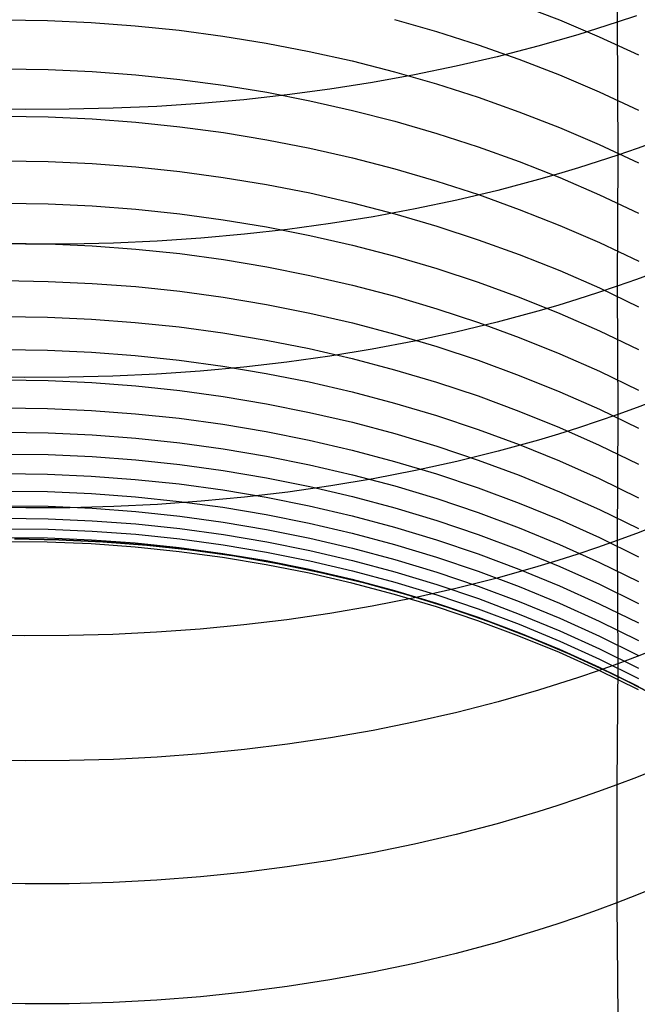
# Model space of a CAD drawing. Extents: x -383 to 1849, y -1185 to -529.
# Tile 302 of 656: x 250.37 to 257.27, y -1094.43 to -1083.43. Entities that reach past the tile are written whole.
import ezdxf

# ---------------------------------------------------------------- set-up
doc = ezdxf.new("R2010")
doc.units = 0
doc.layers.add('PREDEFINITO', color=7, linetype='CONTINUOUS')

msp = doc.modelspace()

# ---------------------------------------------------------------- linework, layer by layer
at = {"layer": 'PREDEFINITO'}
for p, q in [((257.053, -1081.94, 652.96), (257.043, -1083.459, 651.64)), ((255.948, -1083.259, 607.257), (256.4, -1083.433, 607.323)), ((257.26, -1083.386, 651.556), (257.043, -1083.459, 651.64)), ((250.187, -1083.431, 604.28), (250.679, -1083.439, 604.274)), ((250.679, -1083.439, 604.274), (251.17, -1083.462, 604.274)), ((251.17, -1083.462, 604.274), (251.661, -1083.498, 604.279)), ((251.661, -1083.498, 604.279), (252.151, -1083.549, 604.289)), ((254.557, -1083.429, 605.765), (255.026, -1083.563, 605.81)), ((256.4, -1083.433, 607.323), (256.845, -1083.621, 607.394)), ((257.043, -1083.459, 651.64), (256.824, -1083.53, 651.72)), ((257.043, -1083.459, 651.64), (257.052, -1084.945, 650.284)), ((252.151, -1083.549, 604.289), (252.638, -1083.613, 604.305)), ((252.638, -1083.613, 604.305), (253.123, -1083.692, 604.326)), ((255.026, -1083.563, 605.81), (255.49, -1083.711, 605.861)), ((256.604, -1083.599, 651.798), (256.382, -1083.664, 651.873)), ((256.824, -1083.53, 651.72), (256.604, -1083.599, 651.798)), ((256.845, -1083.621, 607.394), (257.283, -1083.822, 607.472)), ((253.123, -1083.692, 604.326), (253.605, -1083.785, 604.353)), ((255.49, -1083.711, 605.861), (255.948, -1083.873, 605.918)), ((256.158, -1083.727, 651.945), (255.705, -1083.844, 652.081)), ((256.382, -1083.664, 651.873), (256.158, -1083.727, 651.945)), ((253.605, -1083.785, 604.353), (254.083, -1083.892, 604.384)), ((254.083, -1083.892, 604.384), (254.557, -1084.013, 604.422)), ((255.246, -1083.951, 652.206), (254.781, -1084.047, 652.319)), ((255.705, -1083.844, 652.081), (255.246, -1083.951, 652.206)), ((255.948, -1083.873, 605.918), (256.4, -1084.048, 605.98)), ((250.195, -1083.979, 602.936), (250.687, -1083.987, 602.93)), ((250.687, -1083.987, 602.93), (251.178, -1084.01, 602.929)), ((251.178, -1084.01, 602.929), (251.668, -1084.046, 602.933)), ((251.668, -1084.046, 602.933), (252.157, -1084.098, 602.943)), ((254.781, -1084.047, 652.319), (254.311, -1084.133, 652.422)), ((254.557, -1084.013, 604.422), (255.026, -1084.148, 604.464)), ((256.4, -1084.048, 605.98), (256.845, -1084.237, 606.047)), ((252.157, -1084.098, 602.943), (252.644, -1084.163, 602.957)), ((252.644, -1084.163, 602.957), (253.129, -1084.242, 602.977)), ((254.311, -1084.133, 652.422), (253.836, -1084.207, 652.513)), ((255.026, -1084.148, 604.464), (255.49, -1084.297, 604.512)), ((253.358, -1084.271, 652.592), (252.875, -1084.325, 652.661)), ((253.129, -1084.242, 602.977), (253.61, -1084.336, 603.002)), ((253.836, -1084.207, 652.513), (253.358, -1084.271, 652.592)), ((256.845, -1084.237, 606.047), (257.283, -1084.44, 606.121)), ((252.39, -1084.367, 652.718), (251.903, -1084.399, 652.764)), ((252.875, -1084.325, 652.661), (252.39, -1084.367, 652.718)), ((253.61, -1084.336, 603.002), (254.087, -1084.444, 603.031)), ((255.49, -1084.297, 604.512), (255.948, -1084.46, 604.565)), ((250.432, -1084.433, 652.836), (249.94, -1084.423, 652.837)), ((250.923, -1084.432, 652.823), (250.432, -1084.433, 652.836)), ((251.414, -1084.421, 652.799), (250.923, -1084.432, 652.823)), ((251.903, -1084.399, 652.764), (251.414, -1084.421, 652.799)), ((254.087, -1084.444, 603.031), (254.561, -1084.566, 603.066)), ((255.948, -1084.46, 604.565), (256.4, -1084.636, 604.624)), ((250.196, -1084.508, 601.584), (250.688, -1084.516, 601.578)), ((250.688, -1084.516, 601.578), (251.179, -1084.538, 601.577)), ((251.179, -1084.538, 601.577), (251.669, -1084.575, 601.581)), ((251.669, -1084.575, 601.581), (252.158, -1084.626, 601.589)), ((254.561, -1084.566, 603.066), (255.03, -1084.702, 603.106)), ((252.158, -1084.626, 601.589), (252.645, -1084.692, 601.602)), ((252.645, -1084.692, 601.602), (253.129, -1084.772, 601.62)), ((255.03, -1084.702, 603.106), (255.493, -1084.852, 603.152)), ((256.4, -1084.636, 604.624), (256.845, -1084.827, 604.688)), ((253.129, -1084.772, 601.62), (253.61, -1084.866, 601.643)), ((256.845, -1084.827, 604.688), (257.283, -1085.031, 604.757)), ((257.484, -1084.791, 650.117), (257.269, -1084.869, 650.202)), ((253.61, -1084.866, 601.643), (254.088, -1084.975, 601.671)), ((255.493, -1084.852, 603.152), (255.951, -1085.017, 603.202)), ((257.269, -1084.869, 650.202), (257.052, -1084.945, 650.284)), ((250.196, -1085.008, 600.224), (250.687, -1085.016, 600.217)), ((250.687, -1085.016, 600.217), (251.178, -1085.038, 600.216)), ((251.178, -1085.038, 600.216), (251.668, -1085.075, 600.218)), ((254.088, -1084.975, 601.671), (254.561, -1085.097, 601.703)), ((255.951, -1085.017, 603.202), (256.403, -1085.195, 603.257)), ((256.834, -1085.017, 650.363), (256.613, -1085.087, 650.439)), ((257.052, -1084.945, 650.284), (256.834, -1085.017, 650.363)), ((257.052, -1084.945, 650.284), (257.043, -1086.41, 648.906)), ((251.668, -1085.075, 600.218), (252.157, -1085.127, 600.226)), ((252.157, -1085.127, 600.226), (252.644, -1085.193, 600.238)), ((254.561, -1085.097, 601.703), (255.03, -1085.234, 601.741)), ((256.391, -1085.154, 650.513), (256.167, -1085.218, 650.584)), ((256.613, -1085.087, 650.439), (256.391, -1085.154, 650.513)), ((252.644, -1085.193, 600.238), (253.128, -1085.273, 600.254)), ((255.03, -1085.234, 601.741), (255.494, -1085.385, 601.783)), ((256.167, -1085.218, 650.584), (255.713, -1085.338, 650.717)), ((256.403, -1085.195, 603.257), (256.847, -1085.387, 603.318)), ((253.128, -1085.273, 600.254), (253.61, -1085.367, 600.275)), ((253.61, -1085.367, 600.275), (254.087, -1085.476, 600.301)), ((255.713, -1085.338, 650.717), (255.253, -1085.447, 650.839)), ((250.196, -1085.481, 598.853), (250.687, -1085.489, 598.846)), ((250.687, -1085.489, 598.846), (251.178, -1085.511, 598.844)), ((254.087, -1085.476, 600.301), (254.561, -1085.6, 600.331)), ((255.253, -1085.447, 650.839), (254.788, -1085.545, 650.951)), ((255.494, -1085.385, 601.783), (255.951, -1085.55, 601.83)), ((256.847, -1085.387, 603.318), (257.284, -1085.593, 603.383)), ((251.178, -1085.511, 598.844), (251.668, -1085.548, 598.846)), ((251.668, -1085.548, 598.846), (252.157, -1085.6, 598.853)), ((252.157, -1085.6, 598.853), (252.644, -1085.666, 598.863)), ((254.788, -1085.545, 650.951), (254.317, -1085.632, 651.051)), ((254.561, -1085.6, 600.331), (255.03, -1085.737, 600.365)), ((255.951, -1085.55, 601.83), (256.403, -1085.729, 601.882)), ((252.644, -1085.666, 598.863), (253.128, -1085.746, 598.878)), ((253.842, -1085.708, 651.14), (253.363, -1085.774, 651.218)), ((254.317, -1085.632, 651.051), (253.842, -1085.708, 651.14)), ((253.363, -1085.774, 651.218), (252.88, -1085.828, 651.285)), ((253.128, -1085.746, 598.878), (253.61, -1085.841, 598.897)), ((255.03, -1085.737, 600.365), (255.493, -1085.889, 600.404)), ((256.403, -1085.729, 601.882), (256.847, -1085.922, 601.938)), ((250.433, -1085.939, 651.457), (249.94, -1085.929, 651.459)), ((250.196, -1085.927, 597.471), (250.687, -1085.934, 597.464)), ((251.416, -1085.927, 651.421), (250.925, -1085.939, 651.445)), ((251.906, -1085.905, 651.387), (251.416, -1085.927, 651.421)), ((252.394, -1085.872, 651.342), (251.906, -1085.905, 651.387)), ((252.88, -1085.828, 651.285), (252.394, -1085.872, 651.342)), ((253.61, -1085.841, 598.897), (254.087, -1085.951, 598.92)), ((255.493, -1085.889, 600.404), (255.951, -1086.055, 600.448)), ((256.847, -1085.922, 601.938), (257.285, -1086.13, 601.999)), ((250.925, -1085.939, 651.445), (250.433, -1085.939, 651.457)), ((250.687, -1085.934, 597.464), (251.179, -1085.957, 597.462)), ((251.179, -1085.957, 597.462), (251.669, -1085.994, 597.463)), ((251.669, -1085.994, 597.463), (252.158, -1086.045, 597.468)), ((254.087, -1085.951, 598.92), (254.561, -1086.075, 598.948)), ((252.158, -1086.045, 597.468), (252.645, -1086.112, 597.478)), ((252.645, -1086.112, 597.478), (253.129, -1086.192, 597.491)), ((254.561, -1086.075, 598.948), (255.03, -1086.213, 598.98)), ((255.951, -1086.055, 600.448), (256.403, -1086.235, 600.496)), ((253.129, -1086.192, 597.491), (253.61, -1086.288, 597.508)), ((255.03, -1086.213, 598.98), (255.493, -1086.365, 599.016)), ((256.403, -1086.235, 600.496), (256.847, -1086.429, 600.549)), ((257.474, -1086.254, 648.742), (257.26, -1086.333, 648.825)), ((250.195, -1086.347, 596.074), (250.687, -1086.355, 596.068)), ((250.687, -1086.355, 596.068), (251.178, -1086.377, 596.065)), ((253.61, -1086.288, 597.508), (254.088, -1086.398, 597.529)), ((255.493, -1086.365, 599.016), (255.951, -1086.532, 599.056)), ((257.26, -1086.333, 648.825), (257.043, -1086.41, 648.906)), ((251.178, -1086.377, 596.065), (251.668, -1086.414, 596.065)), ((251.668, -1086.414, 596.065), (252.157, -1086.466, 596.07)), ((252.157, -1086.466, 596.07), (252.644, -1086.532, 596.078)), ((254.088, -1086.398, 597.529), (254.561, -1086.522, 597.554)), ((257.043, -1086.41, 648.906), (256.824, -1086.484, 648.984)), ((256.847, -1086.429, 600.549), (257.284, -1086.638, 600.606)), ((257.043, -1086.41, 648.906), (257.053, -1087.843, 647.492)), ((252.644, -1086.532, 596.078), (253.128, -1086.613, 596.089)), ((254.561, -1086.522, 597.554), (255.03, -1086.661, 597.583)), ((255.951, -1086.532, 599.056), (256.403, -1086.713, 599.101)), ((256.604, -1086.555, 649.059), (256.381, -1086.624, 649.131)), ((256.824, -1086.484, 648.984), (256.604, -1086.555, 649.059)), ((253.128, -1086.613, 596.089), (253.61, -1086.709, 596.105)), ((255.03, -1086.661, 597.583), (255.494, -1086.814, 597.616)), ((256.157, -1086.689, 649.2), (255.704, -1086.812, 649.331)), ((256.381, -1086.624, 649.131), (256.157, -1086.689, 649.2)), ((250.187, -1086.747, 594.664), (250.679, -1086.754, 594.657)), ((250.679, -1086.754, 594.657), (251.171, -1086.776, 594.653)), ((251.171, -1086.776, 594.653), (251.661, -1086.813, 594.653)), ((251.661, -1086.813, 594.653), (252.151, -1086.864, 594.657)), ((253.61, -1086.709, 596.105), (254.087, -1086.819, 596.124)), ((255.704, -1086.812, 649.331), (255.244, -1086.923, 649.452)), ((256.403, -1086.713, 599.101), (256.847, -1086.908, 599.149)), ((252.151, -1086.864, 594.657), (252.638, -1086.931, 594.663)), ((254.087, -1086.819, 596.124), (254.561, -1086.944, 596.146)), ((255.494, -1086.814, 597.616), (255.951, -1086.982, 597.653)), ((256.847, -1086.908, 599.149), (257.284, -1087.118, 599.202)), ((252.638, -1086.931, 594.663), (253.123, -1087.012, 594.673)), ((253.123, -1087.012, 594.673), (253.605, -1087.107, 594.687)), ((254.779, -1087.024, 649.561), (254.309, -1087.113, 649.659)), ((254.561, -1086.944, 596.146), (255.03, -1087.083, 596.173)), ((255.244, -1086.923, 649.452), (254.779, -1087.024, 649.561)), ((255.951, -1086.982, 597.653), (256.403, -1087.164, 597.694)), ((250.187, -1087.118, 593.239), (250.679, -1087.125, 593.232)), ((250.679, -1087.125, 593.232), (251.171, -1087.147, 593.228)), ((253.605, -1087.107, 594.687), (254.083, -1087.218, 594.704)), ((254.309, -1087.113, 649.659), (253.834, -1087.191, 649.747)), ((255.03, -1087.083, 596.173), (255.493, -1087.237, 596.203)), ((251.171, -1087.147, 593.228), (251.661, -1087.184, 593.228)), ((251.661, -1087.184, 593.228), (252.151, -1087.236, 593.23)), ((252.151, -1087.236, 593.23), (252.638, -1087.302, 593.235)), ((253.834, -1087.191, 649.747), (253.355, -1087.258, 649.824)), ((254.083, -1087.218, 594.704), (254.557, -1087.343, 594.724)), ((255.493, -1087.237, 596.203), (255.951, -1087.406, 596.236)), ((256.403, -1087.164, 597.694), (256.847, -1087.36, 597.739)), ((252.386, -1087.358, 649.945), (251.899, -1087.392, 649.99)), ((252.872, -1087.314, 649.89), (252.386, -1087.358, 649.945)), ((252.638, -1087.302, 593.235), (253.123, -1087.383, 593.244)), ((253.355, -1087.258, 649.824), (252.872, -1087.314, 649.89)), ((254.557, -1087.343, 594.724), (255.026, -1087.482, 594.748)), ((256.847, -1087.36, 597.739), (257.284, -1087.57, 597.788)), ((250.426, -1087.428, 650.06), (249.934, -1087.418, 650.061)), ((250.195, -1087.456, 591.811), (250.686, -1087.463, 591.804)), ((250.918, -1087.427, 650.047), (250.426, -1087.428, 650.06)), ((250.686, -1087.463, 591.804), (251.177, -1087.485, 591.8)), ((251.409, -1087.415, 650.024), (250.918, -1087.427, 650.047)), ((251.899, -1087.392, 649.99), (251.409, -1087.415, 650.024)), ((253.123, -1087.383, 593.244), (253.605, -1087.479, 593.256)), ((255.951, -1087.406, 596.236), (256.403, -1087.588, 596.274)), ((251.177, -1087.485, 591.8), (251.668, -1087.522, 591.798)), ((251.668, -1087.522, 591.798), (252.157, -1087.574, 591.8)), ((252.157, -1087.574, 591.8), (252.643, -1087.641, 591.804)), ((253.605, -1087.479, 593.256), (254.083, -1087.59, 593.27)), ((255.026, -1087.482, 594.748), (255.49, -1087.636, 594.775)), ((252.643, -1087.641, 591.804), (253.128, -1087.722, 591.811)), ((254.083, -1087.59, 593.27), (254.557, -1087.715, 593.288)), ((255.49, -1087.636, 594.775), (255.948, -1087.805, 594.805)), ((256.403, -1087.588, 596.274), (256.847, -1087.785, 596.315)), ((257.484, -1087.683, 647.331), (257.269, -1087.764, 647.413)), ((250.188, -1087.769, 590.417), (250.68, -1087.775, 590.41)), ((250.68, -1087.775, 590.41), (251.171, -1087.797, 590.405)), ((251.171, -1087.797, 590.405), (251.662, -1087.834, 590.403)), ((253.128, -1087.722, 591.811), (253.609, -1087.819, 591.821)), ((254.557, -1087.715, 593.288), (255.026, -1087.855, 593.309)), ((256.847, -1087.785, 596.315), (257.284, -1087.997, 596.36)), ((257.269, -1087.764, 647.413), (257.053, -1087.843, 647.492)), ((251.662, -1087.834, 590.403), (252.151, -1087.885, 590.403)), ((252.151, -1087.885, 590.403), (252.639, -1087.952, 590.406)), ((253.609, -1087.819, 591.821), (254.087, -1087.93, 591.834)), ((255.026, -1087.855, 593.309), (255.49, -1088.009, 593.334)), ((255.948, -1087.805, 594.805), (256.4, -1087.988, 594.839)), ((257.053, -1087.843, 647.492), (256.834, -1087.918, 647.568)), ((257.053, -1087.843, 647.492), (257.043, -1089.252, 646.056)), ((252.639, -1087.952, 590.406), (253.124, -1088.033, 590.411)), ((254.087, -1087.93, 591.834), (254.561, -1088.056, 591.85)), ((255.49, -1088.009, 593.334), (255.949, -1088.178, 593.361)), ((256.614, -1087.991, 647.642), (256.391, -1088.061, 647.713)), ((256.4, -1087.988, 594.839), (256.845, -1088.186, 594.876)), ((256.834, -1087.918, 647.568), (256.614, -1087.991, 647.642)), ((250.195, -1088.041, 589.034), (250.687, -1088.048, 589.027)), ((250.687, -1088.048, 589.027), (251.178, -1088.07, 589.022)), ((251.178, -1088.07, 589.022), (251.668, -1088.107, 589.019)), ((251.668, -1088.107, 589.019), (252.157, -1088.159, 589.018)), ((253.124, -1088.033, 590.411), (253.605, -1088.13, 590.419)), ((253.605, -1088.13, 590.419), (254.083, -1088.241, 590.43)), ((254.561, -1088.056, 591.85), (255.029, -1088.196, 591.868)), ((256.167, -1088.128, 647.781), (255.714, -1088.253, 647.91)), ((256.391, -1088.061, 647.713), (256.167, -1088.128, 647.781)), ((252.157, -1088.159, 589.018), (252.644, -1088.226, 589.02)), ((252.644, -1088.226, 589.02), (253.128, -1088.307, 589.023)), ((254.083, -1088.241, 590.43), (254.557, -1088.367, 590.443)), ((255.029, -1088.196, 591.868), (255.493, -1088.352, 591.89)), ((255.949, -1088.178, 593.361), (256.4, -1088.362, 593.391)), ((256.845, -1088.186, 594.876), (257.283, -1088.398, 594.917)), ((250.195, -1088.285, 587.655), (250.687, -1088.291, 587.648)), ((250.687, -1088.291, 587.648), (251.178, -1088.313, 587.642)), ((251.178, -1088.313, 587.642), (251.668, -1088.35, 587.638)), ((251.668, -1088.35, 587.638), (252.157, -1088.402, 587.636)), ((253.128, -1088.307, 589.023), (253.609, -1088.404, 589.029)), ((255.714, -1088.253, 647.91), (255.255, -1088.367, 648.028)), ((255.493, -1088.352, 591.89), (255.951, -1088.521, 591.914)), ((252.157, -1088.402, 587.636), (252.644, -1088.469, 587.636)), ((253.609, -1088.404, 589.029), (254.087, -1088.516, 589.037)), ((254.557, -1088.367, 590.443), (255.027, -1088.507, 590.459)), ((255.255, -1088.367, 648.028), (254.79, -1088.47, 648.136)), ((256.4, -1088.362, 593.391), (256.845, -1088.56, 593.425)), ((250.187, -1088.504, 586.26), (250.679, -1088.51, 586.253)), ((250.679, -1088.51, 586.253), (251.17, -1088.531, 586.247)), ((251.17, -1088.531, 586.247), (251.661, -1088.568, 586.242)), ((251.661, -1088.568, 586.242), (252.15, -1088.619, 586.239)), ((252.644, -1088.469, 587.636), (253.128, -1088.551, 587.638)), ((253.128, -1088.551, 587.638), (253.61, -1088.648, 587.642)), ((254.32, -1088.561, 648.233), (253.845, -1088.641, 648.319)), ((254.087, -1088.516, 589.037), (254.561, -1088.642, 589.048)), ((254.79, -1088.47, 648.136), (254.32, -1088.561, 648.233)), ((255.027, -1088.507, 590.459), (255.491, -1088.663, 590.477)), ((255.951, -1088.521, 591.914), (256.402, -1088.706, 591.941)), ((256.845, -1088.56, 593.425), (257.283, -1088.773, 593.462)), ((252.15, -1088.619, 586.239), (252.638, -1088.686, 586.238)), ((253.845, -1088.641, 648.319), (253.366, -1088.71, 648.395)), ((253.61, -1088.648, 587.642), (254.087, -1088.759, 587.648)), ((254.561, -1088.642, 589.048), (255.03, -1088.783, 589.06)), ((255.491, -1088.663, 590.477), (255.949, -1088.833, 590.498)), ((250.187, -1088.699, 584.783), (250.679, -1088.705, 584.775)), ((250.679, -1088.705, 584.775), (251.171, -1088.726, 584.769)), ((251.171, -1088.726, 584.769), (251.662, -1088.762, 584.763)), ((251.662, -1088.762, 584.763), (252.151, -1088.814, 584.759)), ((252.883, -1088.767, 648.46), (252.398, -1088.813, 648.515)), ((252.638, -1088.686, 586.238), (253.123, -1088.768, 586.238)), ((253.366, -1088.71, 648.395), (252.883, -1088.767, 648.46)), ((253.123, -1088.768, 586.238), (253.604, -1088.864, 586.239)), ((254.087, -1088.759, 587.648), (254.561, -1088.886, 587.655)), ((255.03, -1088.783, 589.06), (255.493, -1088.939, 589.075)), ((256.402, -1088.706, 591.941), (256.847, -1088.905, 591.971)), ((250.438, -1088.886, 648.629), (249.946, -1088.877, 648.632)), ((250.195, -1088.863, 583.293), (250.687, -1088.869, 583.285)), ((250.93, -1088.885, 648.616), (250.438, -1088.886, 648.629)), ((250.687, -1088.869, 583.285), (251.178, -1088.89, 583.279)), ((251.421, -1088.872, 648.593), (250.93, -1088.885, 648.616)), ((251.178, -1088.89, 583.279), (251.668, -1088.927, 583.273)), ((251.91, -1088.848, 648.559), (251.421, -1088.872, 648.593)), ((252.398, -1088.813, 648.515), (251.91, -1088.848, 648.559)), ((252.151, -1088.814, 584.759), (252.638, -1088.88, 584.757)), ((252.638, -1088.88, 584.757), (253.123, -1088.962, 584.755)), ((253.604, -1088.864, 586.239), (254.083, -1088.976, 586.243)), ((254.561, -1088.886, 587.655), (255.03, -1089.027, 587.665)), ((255.949, -1088.833, 590.498), (256.401, -1089.018, 590.521)), ((250.196, -1089.003, 581.806), (250.688, -1089.009, 581.798)), ((250.688, -1089.009, 581.798), (251.179, -1089.03, 581.79)), ((251.668, -1088.927, 583.273), (252.157, -1088.978, 583.268)), ((252.157, -1088.978, 583.268), (252.644, -1089.045, 583.264)), ((253.123, -1088.962, 584.755), (253.605, -1089.059, 584.755)), ((254.083, -1088.976, 586.243), (254.557, -1089.102, 586.248)), ((255.493, -1088.939, 589.075), (255.951, -1089.11, 589.092)), ((256.847, -1088.905, 591.971), (257.284, -1089.118, 592.004)), ((250.195, -1089.119, 580.326), (250.687, -1089.125, 580.318)), ((251.179, -1089.03, 581.79), (251.669, -1089.066, 581.784)), ((251.669, -1089.066, 581.784), (252.158, -1089.118, 581.778)), ((252.158, -1089.118, 581.778), (252.645, -1089.185, 581.773)), ((252.644, -1089.045, 583.264), (253.128, -1089.127, 583.261)), ((253.605, -1089.059, 584.755), (254.083, -1089.17, 584.756)), ((254.557, -1089.102, 586.248), (255.026, -1089.244, 586.254)), ((255.03, -1089.027, 587.665), (255.493, -1089.184, 587.676)), ((255.951, -1089.11, 589.092), (256.402, -1089.295, 589.112)), ((256.401, -1089.018, 590.521), (256.846, -1089.217, 590.547)), ((257.475, -1089.089, 645.898), (257.26, -1089.172, 645.978)), ((250.187, -1089.216, 578.77), (250.679, -1089.221, 578.762)), ((250.679, -1089.221, 578.762), (251.171, -1089.242, 578.754)), ((250.687, -1089.125, 580.318), (251.178, -1089.146, 580.311)), ((251.178, -1089.146, 580.311), (251.668, -1089.182, 580.303)), ((251.668, -1089.182, 580.303), (252.157, -1089.234, 580.297)), ((252.157, -1089.234, 580.297), (252.644, -1089.3, 580.29)), ((252.645, -1089.185, 581.773), (253.129, -1089.266, 581.769)), ((253.128, -1089.127, 583.261), (253.61, -1089.224, 583.259)), ((253.61, -1089.224, 583.259), (254.087, -1089.336, 583.258)), ((254.083, -1089.17, 584.756), (254.557, -1089.297, 584.759)), ((255.493, -1089.184, 587.676), (255.951, -1089.355, 587.689)), ((256.846, -1089.217, 590.547), (257.283, -1089.432, 590.576)), ((257.26, -1089.172, 645.978), (257.043, -1089.252, 646.056)), ((250.678, -1089.27, 576.548), (250.186, -1089.266, 576.557)), ((250.313, -1089.234), (250.806, -1089.242)), ((250.806, -1089.242, 575.5), (250.313, -1089.234, 575.5)), ((250.313, -1089.234, 287.75), (250.806, -1089.242, 287.75)), ((251.17, -1089.29, 576.539), (250.678, -1089.27, 576.548)), ((250.806, -1089.242), (251.298, -1089.265)), ((251.298, -1089.265, 575.5), (250.806, -1089.242, 575.5)), ((250.806, -1089.242, 287.75), (251.298, -1089.265, 287.75)), ((251.66, -1089.325, 576.528), (251.17, -1089.29, 576.539)), ((251.171, -1089.242, 578.754), (251.661, -1089.278, 578.746)), ((251.298, -1089.265), (251.789, -1089.303)), ((251.789, -1089.303, 575.5), (251.298, -1089.265, 575.5)), ((251.298, -1089.265, 287.75), (251.789, -1089.303, 287.75)), ((252.15, -1089.376, 576.516), (251.66, -1089.325, 576.528)), ((251.661, -1089.278, 578.746), (252.151, -1089.329, 578.737)), ((251.789, -1089.303), (252.278, -1089.356)), ((252.278, -1089.356, 575.5), (251.789, -1089.303, 575.5)), ((251.789, -1089.303, 287.75), (252.278, -1089.356, 287.75)), ((252.151, -1089.329, 578.737), (252.638, -1089.395, 578.729)), ((252.644, -1089.3, 580.29), (253.128, -1089.382, 580.284)), ((253.129, -1089.266, 581.769), (253.61, -1089.363, 581.765)), ((254.087, -1089.336, 583.258), (254.561, -1089.463, 583.259)), ((254.557, -1089.297, 584.759), (255.026, -1089.438, 584.762)), ((255.026, -1089.244, 586.254), (255.49, -1089.4, 586.262)), ((256.402, -1089.295, 589.112), (256.847, -1089.496, 589.133)), ((256.824, -1089.329, 646.131), (256.604, -1089.403, 646.203)), ((257.043, -1089.252, 646.056), (256.824, -1089.329, 646.131)), ((257.043, -1089.252, 646.056), (257.053, -1090.628, 644.586)), ((252.637, -1089.441, 576.503), (252.15, -1089.376, 576.516)), ((252.278, -1089.356), (252.765, -1089.424)), ((252.765, -1089.424, 575.5), (252.278, -1089.356, 575.5)), ((252.278, -1089.356, 287.75), (252.765, -1089.424, 287.75)), ((253.122, -1089.522, 576.489), (252.637, -1089.441, 576.503)), ((252.638, -1089.395, 578.729), (253.123, -1089.476, 578.721)), ((252.765, -1089.424), (253.25, -1089.508)), ((253.25, -1089.508, 575.5), (252.765, -1089.424, 575.5)), ((252.765, -1089.424, 287.75), (253.25, -1089.508, 287.75)), ((253.128, -1089.382, 580.284), (253.61, -1089.479, 580.279)), ((253.61, -1089.363, 581.765), (254.088, -1089.475, 581.762)), ((255.026, -1089.438, 584.762), (255.49, -1089.595, 584.767)), ((255.49, -1089.4, 586.262), (255.948, -1089.571, 586.272)), ((255.951, -1089.355, 587.689), (256.403, -1089.541, 587.705)), ((256.604, -1089.403, 646.203), (256.381, -1089.475, 646.273)), ((253.604, -1089.617, 576.474), (253.122, -1089.522, 576.489)), ((253.123, -1089.476, 578.721), (253.605, -1089.573, 578.713)), ((253.25, -1089.508), (253.731, -1089.607)), ((253.731, -1089.607, 575.5), (253.25, -1089.508, 575.5)), ((253.25, -1089.508, 287.75), (253.731, -1089.607, 287.75)), ((253.61, -1089.479, 580.279), (254.087, -1089.591, 580.274)), ((254.088, -1089.475, 581.762), (254.561, -1089.602, 581.76)), ((254.561, -1089.463, 583.259), (255.03, -1089.604, 583.26)), ((256.157, -1089.543, 646.34), (255.704, -1089.671, 646.466)), ((256.381, -1089.475, 646.273), (256.157, -1089.543, 646.34)), ((256.403, -1089.541, 587.705), (256.847, -1089.741, 587.722)), ((256.847, -1089.496, 589.133), (257.284, -1089.71, 589.157)), ((254.082, -1089.728, 576.458), (253.604, -1089.617, 576.474)), ((253.605, -1089.573, 578.713), (254.083, -1089.684, 578.705)), ((253.731, -1089.607), (254.208, -1089.721)), ((254.208, -1089.721, 575.5), (253.731, -1089.607, 575.5)), ((253.731, -1089.607, 287.75), (254.208, -1089.721, 287.75)), ((254.087, -1089.591, 580.274), (254.561, -1089.717, 580.269)), ((254.561, -1089.602, 581.76), (255.03, -1089.744, 581.759)), ((255.03, -1089.604, 583.26), (255.493, -1089.761, 583.262)), ((255.704, -1089.671, 646.466), (255.244, -1089.787, 646.582)), ((255.49, -1089.595, 584.767), (255.949, -1089.766, 584.774)), ((255.948, -1089.571, 586.272), (256.4, -1089.757, 586.283)), ((254.556, -1089.853, 576.442), (254.082, -1089.728, 576.458)), ((254.083, -1089.684, 578.705), (254.557, -1089.81, 578.697)), ((254.208, -1089.721), (254.68, -1089.851)), ((254.68, -1089.851, 575.5), (254.208, -1089.721, 575.5)), ((254.208, -1089.721, 287.75), (254.68, -1089.851, 287.75)), ((254.561, -1089.717, 580.269), (255.03, -1089.859, 580.265)), ((255.03, -1089.744, 581.759), (255.494, -1089.901, 581.759)), ((255.493, -1089.761, 583.262), (255.951, -1089.933, 583.266)), ((255.949, -1089.766, 584.774), (256.4, -1089.952, 584.782)), ((256.4, -1089.757, 586.283), (256.845, -1089.958, 586.296)), ((256.847, -1089.741, 587.722), (257.284, -1089.956, 587.741)), ((254.779, -1089.892, 646.687), (254.309, -1089.984, 646.782)), ((255.025, -1089.993, 576.424), (254.556, -1089.853, 576.442)), ((254.557, -1089.81, 578.697), (255.026, -1089.951, 578.689)), ((254.68, -1089.851), (255.148, -1089.995)), ((255.148, -1089.995, 575.5), (254.68, -1089.851, 575.5)), ((254.68, -1089.851, 287.75), (255.148, -1089.995, 287.75)), ((255.244, -1089.787, 646.582), (254.779, -1089.892, 646.687)), ((255.03, -1089.859, 580.265), (255.493, -1090.016, 580.262)), ((254.309, -1089.984, 646.782), (253.834, -1090.066, 646.867)), ((255.489, -1090.149, 576.405), (255.025, -1089.993, 576.424)), ((255.026, -1089.951, 578.689), (255.49, -1090.108, 578.681)), ((255.148, -1089.995), (255.61, -1090.155)), ((255.61, -1090.155, 575.5), (255.148, -1089.995, 575.5)), ((255.148, -1089.995, 287.75), (255.61, -1090.155, 287.75)), ((255.494, -1089.901, 581.759), (255.951, -1090.073, 581.759)), ((255.951, -1089.933, 583.266), (256.403, -1090.119, 583.27)), ((256.4, -1089.952, 584.782), (256.845, -1090.153, 584.791)), ((256.845, -1089.958, 586.296), (257.283, -1090.173, 586.311)), ((253.834, -1090.066, 646.867), (253.355, -1090.136, 646.941)), ((255.49, -1090.108, 578.681), (255.948, -1090.279, 578.674)), ((255.493, -1090.016, 580.262), (255.951, -1090.188, 580.259)), ((255.951, -1090.073, 581.759), (256.403, -1090.26, 581.76)), ((252.872, -1090.194, 647.005), (252.387, -1090.241, 647.058)), ((253.355, -1090.136, 646.941), (252.872, -1090.194, 647.005)), ((255.948, -1090.319, 576.385), (255.489, -1090.149, 576.405)), ((255.61, -1090.155), (256.067, -1090.33)), ((256.067, -1090.33, 575.5), (255.61, -1090.155, 575.5)), ((255.61, -1090.155, 287.75), (256.067, -1090.33, 287.75)), ((255.951, -1090.188, 580.259), (256.403, -1090.375, 580.256)), ((256.403, -1090.119, 583.27), (256.847, -1090.32, 583.276)), ((256.845, -1090.153, 584.791), (257.283, -1090.369, 584.801)), ((250.426, -1090.315, 647.17), (249.934, -1090.305, 647.172)), ((250.918, -1090.313, 647.157), (250.426, -1090.315, 647.17)), ((251.409, -1090.301, 647.135), (250.918, -1090.313, 647.157)), ((251.899, -1090.276, 647.102), (251.409, -1090.301, 647.135)), ((252.387, -1090.241, 647.058), (251.899, -1090.276, 647.102)), ((255.948, -1090.279, 578.674), (256.4, -1090.465, 578.666)), ((256.4, -1090.504, 576.364), (255.948, -1090.319, 576.385)), ((256.067, -1090.33), (256.516, -1090.52)), ((256.516, -1090.52, 575.5), (256.067, -1090.33, 575.5)), ((256.067, -1090.33, 287.75), (256.516, -1090.52, 287.75)), ((256.403, -1090.26, 581.76), (256.847, -1090.461, 581.762)), ((256.847, -1090.32, 583.276), (257.284, -1090.536, 583.282)), ((256.403, -1090.375, 580.256), (256.847, -1090.576, 580.254)), ((256.4, -1090.465, 578.666), (256.845, -1090.666, 578.659)), ((256.845, -1090.704, 576.343), (256.4, -1090.504, 576.364)), ((256.516, -1090.52), (256.958, -1090.725)), ((256.958, -1090.725, 575.5), (256.516, -1090.52, 575.5)), ((256.516, -1090.52, 287.75), (256.958, -1090.725, 287.75)), ((256.847, -1090.461, 581.762), (257.284, -1090.677, 581.765)), ((257.269, -1090.547, 644.51), (257.053, -1090.628, 644.586)), ((257.484, -1090.462, 644.432), (257.269, -1090.547, 644.51)), ((257.053, -1090.628, 644.586), (256.834, -1090.707, 644.659)), ((256.847, -1090.576, 580.254), (257.284, -1090.792, 580.253)), ((257.053, -1090.628, 644.586), (257.042, -1091.982, 643.097)), ((256.834, -1090.707, 644.659), (256.614, -1090.782, 644.73)), ((256.845, -1090.666, 578.659), (257.283, -1090.882, 578.651)), ((257.282, -1090.919, 576.32), (256.845, -1090.704, 576.343)), ((256.958, -1090.725), (257.177, -1090.834)), ((257.177, -1090.834, 575.5), (256.958, -1090.725, 575.5)), ((256.958, -1090.725, 287.75), (257.177, -1090.834, 287.75)), ((256.391, -1090.854, 644.798), (256.167, -1090.924, 644.864)), ((256.614, -1090.782, 644.73), (256.391, -1090.854, 644.798)), ((257.177, -1090.834), (257.393, -1090.946)), ((257.393, -1090.946, 575.5), (257.177, -1090.834, 575.5)), ((257.177, -1090.834, 287.75), (257.393, -1090.946, 287.75)), ((256.167, -1090.924, 644.864), (255.714, -1091.054, 644.987)), ((255.714, -1091.054, 644.987), (255.254, -1091.173, 645.1)), ((255.254, -1091.173, 645.1), (254.788, -1091.279, 645.204)), ((254.788, -1091.279, 645.204), (254.318, -1091.374, 645.297)), ((254.318, -1091.374, 645.297), (253.843, -1091.457, 645.38)), ((253.363, -1091.528, 645.452), (252.88, -1091.588, 645.515)), ((253.843, -1091.457, 645.38), (253.363, -1091.528, 645.452)), ((252.395, -1091.636, 645.568), (251.906, -1091.672, 645.61)), ((252.88, -1091.588, 645.515), (252.395, -1091.636, 645.568)), ((250.433, -1091.712, 645.678), (249.94, -1091.702, 645.68)), ((250.925, -1091.71, 645.666), (250.433, -1091.712, 645.678)), ((251.416, -1091.697, 645.643), (250.925, -1091.71, 645.666)), ((251.906, -1091.672, 645.61), (251.416, -1091.697, 645.643)), ((257.473, -1091.813, 642.946), (257.259, -1091.899, 643.023)), ((257.042, -1091.982, 643.097), (256.824, -1092.062, 643.169)), ((257.259, -1091.899, 643.023), (257.042, -1091.982, 643.097)), ((257.042, -1091.982, 643.097), (257.042, -1093.301, 641.577)), ((256.824, -1092.062, 643.169), (256.603, -1092.139, 643.238)), ((256.603, -1092.139, 643.238), (256.381, -1092.213, 643.305)), ((256.157, -1092.284, 643.369), (255.704, -1092.416, 643.49)), ((256.381, -1092.213, 643.305), (256.157, -1092.284, 643.369)), ((255.704, -1092.416, 643.49), (255.245, -1092.537, 643.601)), ((255.245, -1092.537, 643.601), (254.78, -1092.646, 643.702)), ((254.31, -1092.743, 643.794), (253.835, -1092.828, 643.875)), ((254.78, -1092.646, 643.702), (254.31, -1092.743, 643.794)), ((253.835, -1092.828, 643.875), (253.357, -1092.9, 643.947)), ((252.875, -1092.962, 644.008), (252.39, -1093.011, 644.06)), ((253.357, -1092.9, 643.947), (252.875, -1092.962, 644.008)), ((250.431, -1093.09, 644.169), (249.94, -1093.08, 644.172)), ((251.413, -1093.074, 644.135), (250.923, -1093.088, 644.157)), ((251.902, -1093.048, 644.102), (251.413, -1093.074, 644.135)), ((252.39, -1093.011, 644.06), (251.902, -1093.048, 644.102)), ((250.923, -1093.088, 644.157), (250.431, -1093.09, 644.169)), ((257.473, -1093.129, 641.43), (257.259, -1093.216, 641.505)), ((257.042, -1093.301, 641.577), (256.823, -1093.382, 641.648)), ((257.259, -1093.216, 641.505), (257.042, -1093.301, 641.577)), ((257.042, -1093.301, 641.577), (257.053, -1094.586, 640.028)), ((256.823, -1093.382, 641.648), (256.603, -1093.461, 641.716)), ((256.603, -1093.461, 641.716), (256.381, -1093.536, 641.781)), ((256.157, -1093.608, 641.844), (255.704, -1093.744, 641.963)), ((256.381, -1093.536, 641.781), (256.157, -1093.608, 641.844)), ((255.704, -1093.744, 641.963), (255.245, -1093.867, 642.071)), ((255.245, -1093.867, 642.071), (254.78, -1093.978, 642.171)), ((254.78, -1093.978, 642.171), (254.31, -1094.076, 642.26)), ((253.835, -1094.163, 642.34), (253.357, -1094.237, 642.41)), ((254.31, -1094.076, 642.26), (253.835, -1094.163, 642.34)), ((253.357, -1094.237, 642.41), (252.875, -1094.3, 642.471)), ((251.902, -1094.388, 642.563), (251.413, -1094.415, 642.595)), ((252.39, -1094.35, 642.522), (251.902, -1094.388, 642.563)), ((252.875, -1094.3, 642.471), (252.39, -1094.35, 642.522)), ((250.431, -1094.431, 642.629), (249.94, -1094.422, 642.632)), ((250.923, -1094.429, 642.617), (250.431, -1094.431, 642.629)), ((251.413, -1094.415, 642.595), (250.923, -1094.429, 642.617))]:
    msp.add_line(p, q, dxfattribs=at)

doc.saveas('drawing.dxf')
